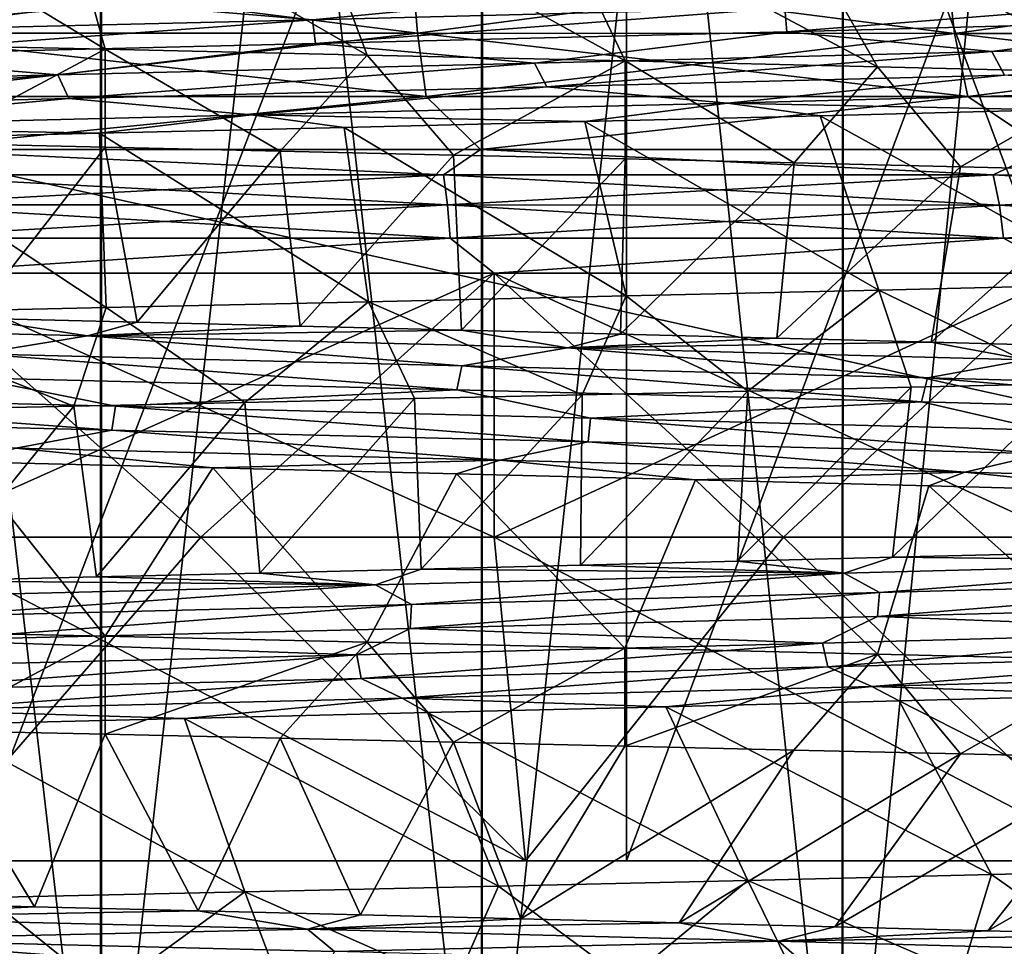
# Model space of a CAD drawing. Header units: metres. Extents: x -205 to 205, y -104 to 104.
# Tile 459 of 656: x -128.79 to -125.75, y 33.08 to 35.94. Entities that reach past the tile are written whole.
import ezdxf

# ---------------------------------------------------------------- set-up
doc = ezdxf.new("R2010")
doc.units = ezdxf.units.M
doc.layers.add('solid_01_2-CONSUMER_EHM_BOX_SW0001', color=7, linetype='CONTINUOUS')

msp = doc.modelspace()

# ---------------------------------------------------------------- linework, layer by layer
at = {"layer": 'solid_01_2-CONSUMER_EHM_BOX_SW0001'}
for points in [[(-200.010849, -74.958488), (-200.010773, 75.041512), (-0.010778, 75.04142)], [(-0.010849, -74.95858), (-200.010849, -74.958488), (-0.010778, 75.04142)], [(-129.762238, 42.546425, 15.081106), (-129.763733, 32.046425, 15.081106), (-128.544907, 32.046249, 15.323375)], [(-128.543396, 42.546249, 15.323375), (-129.762238, 42.546425, 15.081106), (-128.544907, 32.046249, 15.323375)], [(-128.540726, 42.546249, 33.675907), (-129.760986, 32.046425, 33.918533), (-129.759476, 42.546425, 33.918533)], [(-128.540726, 42.546249, 33.675907), (-128.542236, 32.046249, 33.675907), (-129.760986, 32.046425, 33.918533)], [(-128.543396, 42.546249, 15.323375), (-128.544907, 32.046249, 15.323375), (-127.368248, 32.046082, 15.722613)], [(-127.366745, 42.546082, 15.722613), (-128.543396, 42.546249, 15.323375), (-127.368248, 32.046082, 15.722613)], [(-127.364182, 42.546082, 33.276325), (-128.542236, 32.046249, 33.675907), (-128.540726, 42.546249, 33.675907)], [(-127.364182, 42.546082, 33.276325), (-127.365685, 32.046082, 33.276325), (-128.542236, 32.046249, 33.675907)], [(-127.366745, 42.546082, 15.722613), (-127.368248, 32.046082, 15.722613), (-126.253761, 32.045921, 16.272009)], [(-126.252251, 42.545921, 16.272009), (-127.366745, 42.546082, 15.722613), (-126.253761, 32.045921, 16.272009)], [(-126.249847, 42.545921, 32.726604), (-127.365685, 32.046082, 33.276325), (-127.364182, 42.546082, 33.276325)], [(-126.249847, 42.545921, 32.726604), (-126.251358, 32.045921, 32.726604), (-127.365685, 32.046082, 33.276325)], [(-126.252251, 42.545921, 16.272009), (-126.253761, 32.045921, 16.272009), (-125.22039, 32.045773, 16.962252)], [(-125.21888, 42.545773, 16.962252), (-126.252251, 42.545921, 16.272009), (-125.22039, 32.045773, 16.962252)], [(-125.216682, 42.545773, 32.03606), (-126.251358, 32.045921, 32.726604), (-126.249847, 42.545921, 32.726604)], [(-125.216682, 42.545773, 32.03606), (-125.218193, 32.045773, 32.03606), (-126.251358, 32.045921, 32.726604)], [(-112.002922, 40.641869, 63.099998), (-150.011154, -40.548634, 63.099998), (-150.011002, -39.448967, 63.099998)], [(-112.002922, 40.641869, 63.099998), (-112.003082, 39.542202, 63.099998), (-150.011154, -40.548634, 63.099998)], [(-112.002922, 40.641869, 63.099998), (-150.011002, -39.448967, 63.099998), (-149.999695, 39.547642, 63.099998)], [(-149.501312, 40.049267, 6), (-149.502487, 31.849266, 6), (-112.502487, 31.843967, 6)], [(-112.501312, 40.043968, 6), (-149.501312, 40.049267, 6), (-112.502487, 31.843967, 6)], [(-150.011154, -40.548634, 63.099998), (-112.003082, 39.542202, 63.099998), (-112.014389, -39.454407, 63.099998)], [(-128.947296, 33.346321, 6.919695), (-128.946671, 38.631172, 6.919681), (-126.919617, 38.630882, 7.277106)], [(-128.947296, 33.346321, 42.080307), (-126.919617, 38.630882, 41.722893), (-128.946671, 38.631172, 42.080318)], [(-126.920303, 33.346031, 7.277121), (-128.947296, 33.346321, 6.919695), (-126.919617, 38.630882, 7.277106)], [(-128.947296, 33.346321, 42.080307), (-126.920319, 33.346031, 41.722881), (-126.919617, 38.630882, 41.722893)], [(-126.920319, 33.346031, 41.722881), (-124.94854, 33.345749, 41.132561), (-126.919617, 38.630882, 41.722893)], [(-126.920303, 33.346031, 7.277121), (-126.919617, 38.630882, 7.277106), (-124.947762, 38.6306, 7.867441)], [(-124.948524, 33.345749, 7.867445), (-126.920303, 33.346031, 7.277121), (-124.947762, 38.6306, 7.867441)], [(-124.94854, 33.345749, 41.132561), (-124.947762, 38.6306, 41.132561), (-126.919617, 38.630882, 41.722893)], [(-173.512405, -37.4473, 108.5), (-88.501671, 37.540531, 108.5), (-173.501678, 37.5527, 108.5)], [(-173.512405, -37.4473, 108.5), (-88.512413, -37.459469, 108.5), (-88.501671, 37.540531, 108.5)], [(-128.530396, 35.853386, 11.533402), (-129.444489, 36.405437, 12.426024), (-128.677353, 36.386887, 12.549491)], [(-128.530396, 35.853386, 11.533402), (-129.349487, 35.871479, 11.403798), (-129.444489, 36.405437, 12.426024)], [(-127.721008, 35.835445, 11.714197), (-128.677353, 36.386887, 12.549491), (-127.920929, 36.368164, 12.721525)], [(-127.721008, 35.835445, 11.714197), (-128.530396, 35.853386, 11.533402), (-128.677353, 36.386887, 12.549491)], [(-126.924576, 35.817482, 11.945463), (-127.920929, 36.368164, 12.721525), (-127.177376, 36.349384, 12.941575)], [(-126.924576, 35.817482, 11.945463), (-127.721008, 35.835445, 11.714197), (-127.920929, 36.368164, 12.721525)], [(-126.144279, 35.799305, 12.226268), (-127.177376, 36.349384, 12.941575), (-126.448746, 36.330673, 13.208845)], [(-126.144279, 35.799305, 12.226268), (-126.924576, 35.817482, 11.945463), (-127.177376, 36.349384, 12.941575)], [(-125.383202, 35.780849, 12.555496), (-126.448746, 36.330673, 13.208845), (-125.737282, 36.312138, 13.522712)], [(-125.383202, 35.780849, 12.555496), (-126.144279, 35.799305, 12.226268), (-126.448746, 36.330673, 13.208845)], [(-129.272339, 35.903061, 39.297436), (-129.280807, 36.119011, 39.22467), (-127.583015, 36.118771, 38.925304)], [(-127.566154, 35.902817, 10.003411), (-127.583015, 36.118771, 10.074697), (-129.280807, 36.119011, 9.775331)], [(-129.272339, 35.903061, 9.702565), (-127.566154, 35.902817, 10.003411), (-129.280807, 36.119011, 9.775331)], [(-127.566154, 35.902817, 38.99659), (-129.272339, 35.903061, 39.297436), (-127.583015, 36.118771, 38.925304)], [(-127.566154, 35.902817, 38.99659), (-127.583015, 36.118771, 38.925304), (-125.931458, 36.118534, 38.430859)], [(-125.906433, 35.90258, 10.500299), (-125.931458, 36.118534, 10.569141), (-127.583015, 36.118771, 10.074697)], [(-127.566154, 35.902817, 10.003411), (-125.906433, 35.90258, 10.500299), (-127.583015, 36.118771, 10.074697)], [(-125.906433, 35.90258, 38.499702), (-127.566154, 35.902817, 38.99659), (-125.931458, 36.118534, 38.430859)], [(-125.906433, 35.90258, 38.499702), (-125.931458, 36.118534, 38.430859), (-124.348465, 36.118305, 37.748024)], [(-124.31562, 35.902351, 11.186508), (-124.348465, 36.118305, 11.251976), (-125.931458, 36.118534, 10.569141)], [(-125.906433, 35.90258, 10.500299), (-124.31562, 35.902351, 11.186508), (-125.931458, 36.118534, 10.569141)], [(-124.31562, 35.902351, 37.813492), (-125.906433, 35.90258, 38.499702), (-124.348465, 36.118305, 37.748024)], [(-127.890335, 35.944569, 36.159657), (-127.001312, 36.029991, 35.932926), (-128.47966, 35.993568, 36.34803)], [(-127.890335, 35.944569, 36.159657), (-126.431282, 35.981232, 35.667519), (-127.001312, 36.029991, 35.932926)], [(-126.42498, 35.907707, 35.638279), (-125.046059, 36.017902, 34.994564), (-126.431282, 35.981232, 35.667519)], [(-126.42498, 35.907707, 35.638279), (-125.043289, 35.944386, 34.964642), (-125.046059, 36.017902, 34.994564)], [(-129.400192, 35.907913, 36.460655), (-128.47966, 35.993568, 36.34803), (-129.998932, 35.957157, 36.570995)], [(-129.400192, 35.907913, 36.460655), (-127.890335, 35.944569, 36.159657), (-128.47966, 35.993568, 36.34803)], [(-127.880623, 35.871037, 36.131523), (-126.431282, 35.981232, 35.667519), (-127.890335, 35.944569, 36.159657)], [(-127.880623, 35.871037, 36.131523), (-126.42498, 35.907707, 35.638279), (-126.431282, 35.981232, 35.667519)], [(-129.387238, 35.834377, 36.434048), (-127.890335, 35.944569, 36.159657), (-129.400192, 35.907913, 36.460655)], [(-129.387238, 35.834377, 36.434048), (-127.880623, 35.871037, 36.131523), (-127.890335, 35.944569, 36.159657)], [(-125.791229, 35.846905, 35.356171), (-125.043289, 35.944386, 34.964642), (-126.42498, 35.907707, 35.638279)], [(-125.791229, 35.846905, 35.356171), (-124.461456, 35.883274, 34.611855), (-125.043289, 35.944386, 34.964642)], [(-129.258652, 35.708019, 39.414791), (-129.272339, 35.903061, 39.297436), (-127.566154, 35.902817, 38.99659)], [(-127.538933, 35.707775, 9.888441), (-127.566154, 35.902817, 10.003411), (-129.272339, 35.903061, 9.702565)], [(-129.258652, 35.708019, 9.585209), (-127.538933, 35.707775, 9.888441), (-129.272339, 35.903061, 9.702565)], [(-127.538933, 35.707775, 39.111557), (-129.258652, 35.708019, 39.414791), (-127.566154, 35.902817, 38.99659)], [(-127.203835, 35.810547, 35.927956), (-126.42498, 35.907707, 35.638279), (-127.880623, 35.871037, 36.131523)], [(-127.538933, 35.707775, 39.111557), (-127.566154, 35.902817, 38.99659), (-125.906433, 35.90258, 38.499702)], [(-125.866051, 35.707535, 10.38927), (-125.906433, 35.90258, 10.500299), (-127.566154, 35.902817, 10.003411)], [(-127.538933, 35.707775, 9.888441), (-125.866051, 35.707535, 10.38927), (-127.566154, 35.902817, 10.003411)], [(-125.866051, 35.707535, 38.610729), (-127.538933, 35.707775, 39.111557), (-125.906433, 35.90258, 38.499702)], [(-127.203835, 35.810547, 35.927956), (-125.791229, 35.846905, 35.356171), (-126.42498, 35.907707, 35.638279)], [(-125.866051, 35.707535, 38.610729), (-125.906433, 35.90258, 38.499702), (-124.31562, 35.902351, 37.813492)], [(-124.262619, 35.707306, 11.080921), (-124.31562, 35.902351, 11.186508), (-125.906433, 35.90258, 10.500299)], [(-125.866051, 35.707535, 10.38927), (-124.262619, 35.707306, 11.080921), (-125.906433, 35.90258, 10.500299)], [(-124.262619, 35.707306, 37.919079), (-125.866051, 35.707535, 38.610729), (-124.31562, 35.902351, 37.813492)], [(-128.676987, 35.774197, 36.316719), (-127.880623, 35.871037, 36.131523), (-129.387238, 35.834377, 36.434048)], [(-129.075699, 35.563622, 11.441267), (-129.349487, 35.871479, 11.403798), (-128.530396, 35.853386, 11.533402)], [(-128.676987, 35.774197, 36.316719), (-127.203835, 35.810547, 35.927956), (-127.880623, 35.871037, 36.131523)], [(-125.752083, 35.773754, 35.364788), (-124.461456, 35.883274, 34.611855), (-125.791229, 35.846905, 35.356171)], [(-130.187744, 35.737854, 36.51469), (-128.676987, 35.774197, 36.316719), (-129.387238, 35.834377, 36.434048)], [(-128.530502, 35.551376, 11.53339), (-129.075699, 35.563622, 11.441267), (-128.530396, 35.853386, 11.533402)], [(-127.989639, 35.539097, 11.648269), (-128.530502, 35.551376, 11.53339), (-128.530396, 35.853386, 11.533402)], [(-127.989639, 35.539097, 11.648269), (-128.530396, 35.853386, 11.533402), (-127.721008, 35.835445, 11.714197)], [(-127.454048, 35.526814, 11.785701), (-127.989639, 35.539097, 11.648269), (-127.721008, 35.835445, 11.714197)], [(-127.454048, 35.526814, 11.785701), (-127.721008, 35.835445, 11.714197), (-126.924576, 35.817482, 11.945463)], [(-127.166573, 35.737385, 35.941586), (-125.791229, 35.846905, 35.356171), (-127.203835, 35.810547, 35.927956)], [(-127.166573, 35.737385, 35.941586), (-125.752083, 35.773754, 35.364788), (-125.791229, 35.846905, 35.356171)], [(-128.642212, 35.701027, 36.335072), (-127.203835, 35.810547, 35.927956), (-128.676987, 35.774197, 36.316719)], [(-128.642212, 35.701027, 36.335072), (-127.166573, 35.737385, 35.941586), (-127.203835, 35.810547, 35.927956)], [(-126.92469, 35.514545, 11.945441), (-127.454048, 35.526814, 11.785701), (-126.924576, 35.817482, 11.945463)], [(-126.402496, 35.502327, 12.127204), (-126.92469, 35.514545, 11.945441), (-126.924576, 35.817482, 11.945463)], [(-126.402496, 35.502327, 12.127204), (-126.924576, 35.817482, 11.945463), (-126.144279, 35.799305, 12.226268)], [(-125.888405, 35.490166, 12.330666), (-126.402496, 35.502327, 12.127204), (-126.144279, 35.799305, 12.226268)], [(-125.888405, 35.490166, 12.330666), (-126.144279, 35.799305, 12.226268), (-125.383202, 35.780849, 12.555496)], [(-130.156067, 35.664669, 36.537331), (-128.676987, 35.774197, 36.316719), (-130.187744, 35.737854, 36.51469)], [(-130.156067, 35.664669, 36.537331), (-128.642212, 35.701027, 36.335072), (-128.676987, 35.774197, 36.316719)], [(-126.608589, 35.687492, 35.787785), (-125.752083, 35.773754, 35.364788), (-127.166573, 35.737385, 35.941586)], [(-126.608589, 35.687492, 35.787785), (-125.209633, 35.724079, 35.137825), (-125.752083, 35.773754, 35.364788)], [(-125.383293, 35.478054, 12.555473), (-125.888405, 35.490166, 12.330666), (-125.383202, 35.780849, 12.555496)], [(-128.078232, 35.650909, 36.255558), (-127.166573, 35.737385, 35.941586), (-128.642212, 35.701027, 36.335072)], [(-128.078232, 35.650909, 36.255558), (-126.608589, 35.687492, 35.787785), (-127.166573, 35.737385, 35.941586)], [(-129.258652, 35.708019, 9.585209), (-129.173111, 35.544106, 9.438045), (-127.538933, 35.707775, 9.888441)], [(-127.538933, 35.707775, 39.111557), (-129.173111, 35.544106, 39.561954), (-129.258652, 35.708019, 39.414791)], [(-127.538933, 35.707775, 9.888441), (-129.173111, 35.544106, 9.438045), (-127.370926, 35.543846, 9.768307)], [(-127.538933, 35.707775, 39.111557), (-127.370926, 35.543846, 39.231693), (-129.173111, 35.544106, 39.561954)], [(-127.538933, 35.707775, 9.888441), (-127.370926, 35.543846, 9.768307), (-125.866051, 35.707535, 10.38927)], [(-125.866051, 35.707535, 38.610729), (-127.370926, 35.543846, 39.231693), (-127.538933, 35.707775, 39.111557)], [(-125.866051, 35.707535, 10.38927), (-127.370926, 35.543846, 9.768307), (-125.621689, 35.543598, 10.313391)], [(-125.866051, 35.707535, 38.610729), (-125.621689, 35.543598, 38.686611), (-127.370926, 35.543846, 39.231693)], [(-125.613106, 35.666416, 35.417019), (-125.209633, 35.724079, 35.137825), (-126.608589, 35.687492, 35.787785)], [(-125.866051, 35.707535, 10.38927), (-125.621689, 35.543598, 10.313391), (-124.262619, 35.707306, 11.080921)], [(-124.262619, 35.707306, 37.919079), (-125.621689, 35.543598, 38.686611), (-125.866051, 35.707535, 38.610729)], [(-129.59552, 35.614338, 36.531212), (-128.642212, 35.701027, 36.335072), (-130.156067, 35.664669, 36.537331)], [(-129.59552, 35.614338, 36.531212), (-128.078232, 35.650909, 36.255558), (-128.642212, 35.701027, 36.335072)], [(-127.048889, 35.6301, 36.014759), (-126.608589, 35.687492, 35.787785), (-128.078232, 35.650909, 36.255558)], [(-127.048889, 35.6301, 36.014759), (-126.32148, 35.648163, 35.73885), (-126.608589, 35.687492, 35.787785)], [(-126.32148, 35.648163, 35.73885), (-125.613106, 35.666416, 35.417019), (-126.608589, 35.687492, 35.787785)], [(-128.548019, 35.59391, 36.424412), (-128.078232, 35.650909, 36.255558), (-129.59552, 35.614338, 36.531212)], [(-128.548019, 35.59391, 36.424412), (-127.792122, 35.612068, 36.243633), (-128.078232, 35.650909, 36.255558)], [(-127.792122, 35.612068, 36.243633), (-127.048889, 35.6301, 36.014759), (-128.078232, 35.650909, 36.255558)], [(-126.140869, 35.109596, 36.772343), (-126.32148, 35.648163, 35.73885), (-127.048889, 35.6301, 36.014759)], [(-125.379875, 35.127522, 36.442894), (-125.613106, 35.666416, 35.417019), (-126.32148, 35.648163, 35.73885)], [(-126.140869, 35.109596, 36.772343), (-125.379875, 35.127522, 36.442894), (-126.32148, 35.648163, 35.73885)], [(-126.921097, 35.091541, 37.053371), (-127.048889, 35.6301, 36.014759), (-127.792122, 35.612068, 36.243633)], [(-126.921097, 35.091541, 37.053371), (-126.140869, 35.109596, 36.772343), (-127.048889, 35.6301, 36.014759)], [(-129.313293, 35.575504, 36.55637), (-128.548019, 35.59391, 36.424412), (-129.59552, 35.614338, 36.531212)], [(-128.52681, 35.055241, 37.465893), (-128.548019, 35.59391, 36.424412), (-129.313293, 35.575504, 36.55637)], [(-127.717476, 35.073399, 37.284866), (-127.792122, 35.612068, 36.243633), (-128.548019, 35.59391, 36.424412)], [(-128.52681, 35.055241, 37.465893), (-127.717476, 35.073399, 37.284866), (-128.548019, 35.59391, 36.424412)], [(-127.717476, 35.073399, 37.284866), (-126.921097, 35.091541, 37.053371), (-127.792122, 35.612068, 36.243633)], [(-129.345886, 35.03714, 37.59573), (-128.52681, 35.055241, 37.465893), (-129.313293, 35.575504, 36.55637)], [(-128.530502, 35.551376, 11.53339), (-128.941605, 35.022778, 12.501304), (-129.075699, 35.563622, 11.441267)], [(-129.231873, 35.465721, 9.355844), (-127.48571, 35.465469, 9.66374), (-129.173111, 35.544106, 9.438045)], [(-127.48571, 35.465469, 39.336262), (-129.231873, 35.465721, 39.644154), (-129.173111, 35.544106, 39.561954)], [(-127.48571, 35.465469, 9.66374), (-127.370926, 35.543846, 9.768307), (-129.173111, 35.544106, 9.438045)], [(-127.48571, 35.465469, 39.336262), (-129.173111, 35.544106, 39.561954), (-127.370926, 35.543846, 39.231693)], [(-128.530502, 35.551376, 11.53339), (-128.432037, 35.010422, 12.599777), (-128.941605, 35.022778, 12.501304)], [(-127.989639, 35.539097, 11.648269), (-128.432037, 35.010422, 12.599777), (-128.530502, 35.551376, 11.53339)], [(-127.989639, 35.539097, 11.648269), (-127.927994, 34.998051, 12.71965), (-128.432037, 35.010422, 12.599777)], [(-127.454048, 35.526814, 11.785701), (-127.927994, 34.998051, 12.71965), (-127.989639, 35.539097, 11.648269)], [(-127.454048, 35.526814, 11.785701), (-127.430115, 34.985668, 12.860756), (-127.927994, 34.998051, 12.71965)], [(-127.48571, 35.465469, 9.66374), (-125.787102, 35.465229, 10.17227), (-127.370926, 35.543846, 9.768307)], [(-125.787102, 35.465229, 38.827728), (-127.48571, 35.465469, 39.336262), (-127.370926, 35.543846, 39.231693)], [(-126.92469, 35.514545, 11.945441), (-127.430115, 34.985668, 12.860756), (-127.454048, 35.526814, 11.785701)], [(-125.787102, 35.465229, 10.17227), (-125.621689, 35.543598, 10.313391), (-127.370926, 35.543846, 9.768307)], [(-125.787102, 35.465229, 38.827728), (-127.370926, 35.543846, 39.231693), (-125.621689, 35.543598, 38.686611)], [(-125.787102, 35.465229, 10.17227), (-124.159012, 35.464996, 10.874558), (-125.621689, 35.543598, 10.313391)], [(-124.159012, 35.464996, 38.125443), (-125.787102, 35.465229, 38.827728), (-125.621689, 35.543598, 38.686611)], [(-126.92469, 35.514545, 11.945441), (-126.939018, 34.973278, 13.02298), (-127.430115, 34.985668, 12.860756)], [(-126.402496, 35.502327, 12.127204), (-126.939018, 34.973278, 13.02298), (-126.92469, 35.514545, 11.945441)], [(-126.402496, 35.502327, 12.127204), (-126.455276, 34.960884, 13.206165), (-126.939018, 34.973278, 13.02298)], [(-125.888405, 35.490166, 12.330666), (-126.455276, 34.960884, 13.206165), (-126.402496, 35.502327, 12.127204)], [(-129.225357, 35.372795, 39.699959), (-129.231873, 35.465721, 39.644154), (-127.48571, 35.465469, 39.336262)], [(-127.472771, 35.372543, 9.609071), (-127.48571, 35.465469, 9.66374), (-129.231873, 35.465721, 9.355844)], [(-129.225357, 35.372795, 9.300041), (-127.472771, 35.372543, 9.609071), (-129.231873, 35.465721, 9.355844)], [(-127.472771, 35.372543, 39.39093), (-129.225357, 35.372795, 39.699959), (-127.48571, 35.465469, 39.336262)], [(-127.472771, 35.372543, 39.39093), (-127.48571, 35.465469, 39.336262), (-125.787102, 35.465229, 38.827728)], [(-125.767899, 35.372299, 10.119474), (-125.787102, 35.465229, 10.17227), (-127.48571, 35.465469, 9.66374)], [(-127.472771, 35.372543, 9.609071), (-125.767899, 35.372299, 10.119474), (-127.48571, 35.465469, 9.66374)], [(-125.767899, 35.372299, 38.880524), (-127.472771, 35.372543, 39.39093), (-125.787102, 35.465229, 38.827728)], [(-125.888405, 35.490166, 12.330666), (-125.979431, 34.948494, 13.409982), (-126.455276, 34.960884, 13.206165)], [(-125.383293, 35.478054, 12.555473), (-125.979431, 34.948494, 13.409982), (-125.888405, 35.490166, 12.330666)], [(-125.383293, 35.478054, 12.555473), (-125.511993, 34.936108, 13.63412), (-125.979431, 34.948494, 13.409982)], [(-125.767899, 35.372299, 38.880524), (-125.787102, 35.465229, 38.827728), (-124.159012, 35.464996, 38.125443)], [(-124.133812, 35.372066, 10.82435), (-124.159012, 35.464996, 10.874558), (-125.787102, 35.465229, 10.17227)], [(-125.767899, 35.372299, 10.119474), (-124.133812, 35.372066, 10.82435), (-125.787102, 35.465229, 10.17227)], [(-124.133812, 35.372066, 38.175648), (-125.767899, 35.372299, 38.880524), (-124.159012, 35.464996, 38.125443)], [(-129.221344, 35.269932, 39.73452), (-129.225357, 35.372795, 39.699959), (-127.472771, 35.372543, 39.39093)], [(-127.46476, 35.26968, 9.575212), (-127.472771, 35.372543, 9.609071), (-129.225357, 35.372795, 9.300041)], [(-129.221344, 35.269932, 9.26548), (-127.46476, 35.26968, 9.575212), (-129.225357, 35.372795, 9.300041)], [(-127.46476, 35.26968, 39.424789), (-129.221344, 35.269932, 39.73452), (-127.472771, 35.372543, 39.39093)], [(-127.46476, 35.26968, 39.424789), (-127.472771, 35.372543, 39.39093), (-125.767899, 35.372299, 38.880524)], [(-125.756012, 35.269436, 10.086777), (-125.767899, 35.372299, 10.119474), (-127.472771, 35.372543, 9.609071)], [(-127.46476, 35.26968, 9.575212), (-125.756012, 35.269436, 10.086777), (-127.472771, 35.372543, 9.609071)], [(-125.756012, 35.269436, 38.913223), (-127.46476, 35.26968, 39.424789), (-125.767899, 35.372299, 38.880524)], [(-125.756012, 35.269436, 38.913223), (-125.767899, 35.372299, 38.880524), (-124.133812, 35.372066, 38.175648)], [(-124.11821, 35.269199, 10.793256), (-124.133812, 35.372066, 10.82435), (-125.767899, 35.372299, 10.119474)], [(-125.756012, 35.269436, 10.086777), (-124.11821, 35.269199, 10.793256), (-125.767899, 35.372299, 10.119474)], [(-124.11821, 35.269199, 38.206745), (-125.756012, 35.269436, 38.913223), (-124.133812, 35.372066, 38.175648)], [(-129.221344, 35.269932, 9.26548), (-129.151779, 35.162079, 9.261919), (-127.46476, 35.26968, 9.575212)], [(-127.46476, 35.26968, 39.424789), (-129.151779, 35.162079, 39.738083), (-129.221344, 35.269932, 39.73452)], [(-127.46476, 35.26968, 9.575212), (-129.151779, 35.162079, 9.261919), (-127.328514, 35.161819, 9.596043)], [(-127.46476, 35.26968, 39.424789), (-127.328514, 35.161819, 39.403957), (-129.151779, 35.162079, 39.738083)], [(-127.46476, 35.26968, 9.575212), (-127.328514, 35.161819, 9.596043), (-125.756012, 35.269436, 10.086777)], [(-125.756012, 35.269436, 38.913223), (-127.328514, 35.161819, 39.403957), (-127.46476, 35.26968, 39.424789)], [(-125.756012, 35.269436, 10.086777), (-127.328514, 35.161819, 9.596043), (-125.55883, 35.161564, 10.147501)], [(-125.756012, 35.269436, 38.913223), (-125.55883, 35.161564, 38.852501), (-127.328514, 35.161819, 39.403957)], [(-125.756012, 35.269436, 10.086777), (-125.55883, 35.161564, 10.147501), (-124.11821, 35.269199, 10.793256)], [(-124.11821, 35.269199, 38.206745), (-125.55883, 35.161564, 38.852501), (-125.756012, 35.269436, 38.913223)], [(-129.151901, 34.346352, 9.261918), (-128.235214, 34.346222, 9.401433), (-129.151779, 35.162079, 9.261919)], [(-129.151901, 34.346352, 39.738083), (-129.151779, 35.162079, 39.738083), (-127.328514, 35.161819, 39.403957)], [(-128.235214, 34.346222, 39.598568), (-129.151901, 34.346352, 39.738083), (-127.328514, 35.161819, 39.403957)], [(-127.328644, 34.346092, 9.596042), (-127.328514, 35.161819, 9.596043), (-129.151779, 35.162079, 9.261919)], [(-128.235214, 34.346222, 9.401433), (-127.328644, 34.346092, 9.596042), (-129.151779, 35.162079, 9.261919)], [(-127.328644, 34.346092, 39.403957), (-128.235214, 34.346222, 39.598568), (-127.328514, 35.161819, 39.403957)], [(-127.328644, 34.346092, 9.596042), (-126.435463, 34.345963, 9.845033), (-127.328514, 35.161819, 9.596043)], [(-127.328644, 34.346092, 39.403957), (-127.328514, 35.161819, 39.403957), (-125.55883, 35.161564, 38.852501)], [(-126.435463, 34.345963, 39.154968), (-127.328644, 34.346092, 39.403957), (-125.55883, 35.161564, 38.852501)], [(-125.558952, 34.345837, 10.147497), (-125.55883, 35.161564, 10.147501), (-127.328514, 35.161819, 9.596043)], [(-126.435463, 34.345963, 9.845033), (-125.558952, 34.345837, 10.147497), (-127.328514, 35.161819, 9.596043)], [(-125.558952, 34.345837, 38.852501), (-126.435463, 34.345963, 39.154968), (-125.55883, 35.161564, 38.852501)], [(-126.545135, 34.79747, 36.924854), (-126.140869, 35.109596, 36.772343), (-126.921097, 35.091541, 37.053371)], [(-126.545135, 34.79747, 36.924854), (-126.041046, 34.809246, 36.732311), (-126.140869, 35.109596, 36.772343)], [(-125.545258, 34.821056, 36.519341), (-125.379875, 35.127522, 36.442894), (-126.140869, 35.109596, 36.772343)], [(-126.041046, 34.809246, 36.732311), (-125.545258, 34.821056, 36.519341), (-126.140869, 35.109596, 36.772343)], [(-128.098816, 34.762356, 37.376808), (-127.717476, 35.073399, 37.284866), (-128.52681, 35.055241, 37.465893)], [(-128.098816, 34.762356, 37.376808), (-127.57489, 34.77404, 37.247375), (-127.717476, 35.073399, 37.284866)], [(-127.056709, 34.78574, 37.096638), (-126.921097, 35.091541, 37.053371), (-127.717476, 35.073399, 37.284866)], [(-127.57489, 34.77404, 37.247375), (-127.056709, 34.78574, 37.096638), (-127.717476, 35.073399, 37.284866)], [(-127.056709, 34.78574, 37.096638), (-126.545135, 34.79747, 36.924854), (-126.921097, 35.091541, 37.053371)], [(-128.627594, 34.750679, 37.484718), (-128.52681, 35.055241, 37.465893), (-129.345886, 35.03714, 37.59573)], [(-129.160339, 34.738998, 37.570923), (-128.627594, 34.750679, 37.484718), (-129.345886, 35.03714, 37.59573)], [(-128.627594, 34.750679, 37.484718), (-128.098816, 34.762356, 37.376808), (-128.52681, 35.055241, 37.465893)], [(-128.941605, 35.022778, 12.501304), (-128.584503, 34.967861, 12.630507), (-130.105881, 35.004711, 12.421)], [(-128.941605, 35.022778, 12.501304), (-128.432037, 35.010422, 12.599777), (-128.584503, 34.967861, 12.630507)], [(-128.432037, 35.010422, 12.599777), (-127.927994, 34.998051, 12.71965), (-128.584503, 34.967861, 12.630507)], [(-128.925552, 34.912338, 12.612695), (-130.105881, 35.004711, 12.421), (-128.584503, 34.967861, 12.630507)], [(-127.927994, 34.998051, 12.71965), (-127.430115, 34.985668, 12.860756), (-128.584503, 34.967861, 12.630507)], [(-127.430115, 34.985668, 12.860756), (-127.102417, 34.931015, 13.03165), (-128.584503, 34.967861, 12.630507)], [(-127.430115, 34.985668, 12.860756), (-126.939018, 34.973278, 13.02298), (-127.102417, 34.931015, 13.03165)], [(-127.428833, 34.875252, 12.973353), (-128.925552, 34.912338, 12.612695), (-128.584503, 34.967861, 12.630507)], [(-127.428833, 34.875252, 12.973353), (-128.584503, 34.967861, 12.630507), (-127.102417, 34.931015, 13.03165)], [(-126.939018, 34.973278, 13.02298), (-126.455276, 34.960884, 13.206165), (-127.102417, 34.931015, 13.03165)], [(-126.455276, 34.960884, 13.206165), (-125.979431, 34.948494, 13.409982), (-127.102417, 34.931015, 13.03165)], [(-125.979431, 34.948494, 13.409982), (-125.683105, 34.89418, 13.618158), (-127.102417, 34.931015, 13.03165)], [(-125.979431, 34.948494, 13.409982), (-125.511993, 34.936108, 13.63412), (-125.683105, 34.89418, 13.618158)], [(-125.990578, 34.838173, 13.523167), (-127.428833, 34.875252, 12.973353), (-127.102417, 34.931015, 13.03165)], [(-125.990578, 34.838173, 13.523167), (-127.102417, 34.931015, 13.03165), (-125.683105, 34.89418, 13.618158)], [(-127.444603, 34.801537, 12.994276), (-128.938812, 34.838631, 12.635419), (-128.925552, 34.912338, 12.612695)], [(-127.444603, 34.801537, 12.994276), (-128.925552, 34.912338, 12.612695), (-127.428833, 34.875252, 12.973353)], [(-124.633316, 34.801109, 14.250866), (-125.990578, 34.838173, 13.523167), (-125.683105, 34.89418, 13.618158)], [(-126.008644, 34.764454, 13.54202), (-127.444603, 34.801537, 12.994276), (-127.428833, 34.875252, 12.973353)], [(-126.008644, 34.764454, 13.54202), (-127.428833, 34.875252, 12.973353), (-125.990578, 34.838173, 13.523167)], [(-128.498428, 34.750469, 12.720083), (-130.006149, 34.787247, 12.499243), (-128.938812, 34.838631, 12.635419)], [(-128.498428, 34.750469, 12.720083), (-128.938812, 34.838631, 12.635419), (-127.444603, 34.801537, 12.994276)], [(-124.653419, 34.727383, 14.267415), (-126.008644, 34.764454, 13.54202), (-125.990578, 34.838173, 13.523167)], [(-124.653419, 34.727383, 14.267415), (-125.990578, 34.838173, 13.523167), (-124.633316, 34.801109, 14.250866)], [(-127.03125, 34.713696, 13.130542), (-128.498428, 34.750469, 12.720083), (-127.444603, 34.801537, 12.994276)], [(-127.03125, 34.713696, 13.130542), (-127.444603, 34.801537, 12.994276), (-126.008644, 34.764454, 13.54202)], [(-126.545135, 34.79747, 36.924854), (-127.062393, 34.259365, 36.019287), (-126.576744, 34.2715, 35.841679)], [(-127.056709, 34.78574, 37.096638), (-127.062393, 34.259365, 36.019287), (-126.545135, 34.79747, 36.924854)], [(-126.041046, 34.809246, 36.732311), (-126.576744, 34.2715, 35.841679), (-126.098427, 34.283707, 35.643204)], [(-126.545135, 34.79747, 36.924854), (-126.576744, 34.2715, 35.841679), (-126.041046, 34.809246, 36.732311)], [(-125.545258, 34.821056, 36.519341), (-126.098427, 34.283707, 35.643204), (-125.628265, 34.295994, 35.424107)], [(-126.041046, 34.809246, 36.732311), (-126.098427, 34.283707, 35.643204), (-125.545258, 34.821056, 36.519341)], [(-128.509705, 34.676971, 12.692407), (-130.021317, 34.71376, 12.473166), (-130.006149, 34.787247, 12.499243)], [(-128.509705, 34.676971, 12.692407), (-130.006149, 34.787247, 12.499243), (-128.498428, 34.750469, 12.720083)], [(-128.098816, 34.762356, 37.376808), (-128.053131, 34.235203, 36.311691), (-127.57489, 34.77404, 37.247375)], [(-127.57489, 34.77404, 37.247375), (-128.053131, 34.235203, 36.311691), (-127.554726, 34.247276, 36.175987)], [(-127.57489, 34.77404, 37.247375), (-127.554726, 34.247276, 36.175987), (-127.056709, 34.78574, 37.096638)], [(-127.056709, 34.78574, 37.096638), (-127.554726, 34.247276, 36.175987), (-127.062393, 34.259365, 36.019287)], [(-125.627678, 34.676933, 13.723888), (-127.03125, 34.713696, 13.130542), (-126.008644, 34.764454, 13.54202)], [(-125.627678, 34.676933, 13.723888), (-126.008644, 34.764454, 13.54202), (-124.653419, 34.727383, 14.267415)], [(-129.160339, 34.738998, 37.570923), (-129.065765, 34.210979, 36.519505), (-128.627594, 34.750679, 37.484718)], [(-128.627594, 34.750679, 37.484718), (-129.065765, 34.210979, 36.519505), (-128.557022, 34.223114, 36.426262)], [(-128.627594, 34.750679, 37.484718), (-128.557022, 34.223114, 36.426262), (-128.098816, 34.762356, 37.376808)], [(-128.098816, 34.762356, 37.376808), (-128.557022, 34.223114, 36.426262), (-128.053131, 34.235203, 36.311691)], [(-127.038467, 34.640186, 13.101805), (-128.509705, 34.676971, 12.692407), (-128.498428, 34.750469, 12.720083)], [(-127.038467, 34.640186, 13.101805), (-128.498428, 34.750469, 12.720083), (-127.03125, 34.713696, 13.130542)], [(-128.806366, 34.620853, 12.587406), (-130.021317, 34.71376, 12.473166), (-128.509705, 34.676971, 12.692407)], [(-125.630768, 34.603413, 13.694697), (-127.038467, 34.640186, 13.101805), (-127.03125, 34.713696, 13.130542)], [(-125.630768, 34.603413, 13.694697), (-127.03125, 34.713696, 13.130542), (-125.627678, 34.676933, 13.723888)], [(-127.310616, 34.583847, 12.962569), (-128.806366, 34.620853, 12.587406), (-128.509705, 34.676971, 12.692407)], [(-127.310616, 34.583847, 12.962569), (-128.509705, 34.676971, 12.692407), (-127.038467, 34.640186, 13.101805)], [(-128.197357, 34.560635, 12.652588), (-128.959702, 34.57922, 12.498236), (-128.806366, 34.620853, 12.587406)], [(-128.197357, 34.560635, 12.652588), (-128.806366, 34.620853, 12.587406), (-127.310616, 34.583847, 12.962569)], [(-125.874939, 34.546852, 13.526133), (-127.310616, 34.583847, 12.962569), (-127.038467, 34.640186, 13.101805)], [(-125.874939, 34.546852, 13.526133), (-127.038467, 34.640186, 13.101805), (-125.630768, 34.603413, 13.694697)], [(-127.444885, 34.54195, 12.856188), (-128.197357, 34.560635, 12.652588), (-127.310616, 34.583847, 12.962569)], [(-126.706436, 34.523228, 13.108269), (-127.444885, 34.54195, 12.856188), (-127.310616, 34.583847, 12.962569)], [(-126.706436, 34.523228, 13.108269), (-127.310616, 34.583847, 12.962569), (-125.874939, 34.546852, 13.526133)], [(-124.521751, 34.509865, 14.266666), (-125.874939, 34.546852, 13.526133), (-125.630768, 34.603413, 13.694697)], [(-128.530746, 34.039619, 11.533386), (-129.349838, 34.058048, 11.403787), (-128.959702, 34.57922, 12.498236)], [(-128.530746, 34.039619, 11.533386), (-128.959702, 34.57922, 12.498236), (-128.197357, 34.560635, 12.652588)], [(-127.721352, 34.021042, 11.714177), (-128.530746, 34.039619, 11.533386), (-128.197357, 34.560635, 12.652588)], [(-127.721352, 34.021042, 11.714177), (-128.197357, 34.560635, 12.652588), (-127.444885, 34.54195, 12.856188)], [(-126.924911, 34.002491, 11.945438), (-127.721352, 34.021042, 11.714177), (-127.444885, 34.54195, 12.856188)], [(-126.924911, 34.002491, 11.945438), (-127.444885, 34.54195, 12.856188), (-126.706436, 34.523228, 13.108269)], [(-126.144608, 33.984158, 12.226241), (-126.924911, 34.002491, 11.945438), (-126.706436, 34.523228, 13.108269)], [(-125.986084, 34.504559, 13.407048), (-126.706436, 34.523228, 13.108269), (-125.874939, 34.546852, 13.526133)], [(-126.144608, 33.984158, 12.226241), (-126.706436, 34.523228, 13.108269), (-125.986084, 34.504559, 13.407048)], [(-125.287758, 34.486019, 13.750421), (-125.986084, 34.504559, 13.407048), (-125.874939, 34.546852, 13.526133)], [(-125.287758, 34.486019, 13.750421), (-125.874939, 34.546852, 13.526133), (-124.521751, 34.509865, 14.266666)], [(-125.383514, 33.96611, 12.55547), (-126.144608, 33.984158, 12.226241), (-125.986084, 34.504559, 13.407048)], [(-125.383514, 33.96611, 12.55547), (-125.986084, 34.504559, 13.407048), (-125.287758, 34.486019, 13.750421)], [(-129.151901, 34.346352, 9.261918), (-129.104172, 33.346344, 8.26055), (-127.231743, 33.346077, 8.590708)], [(-129.151901, 34.346352, 9.261918), (-127.231743, 33.346077, 8.590708), (-128.235214, 34.346222, 9.401433)], [(-128.235214, 34.346222, 39.598568), (-129.104172, 33.346344, 40.739449), (-129.151901, 34.346352, 39.738083)], [(-128.235214, 34.346222, 39.598568), (-127.231743, 33.346077, 40.40929), (-129.104172, 33.346344, 40.739449)], [(-128.235214, 34.346222, 9.401433), (-127.231743, 33.346077, 8.590708), (-127.328644, 34.346092, 9.596042)], [(-127.328644, 34.346092, 39.403957), (-127.231743, 33.346077, 40.40929), (-128.235214, 34.346222, 39.598568)], [(-127.328644, 34.346092, 9.596042), (-127.231743, 33.346077, 8.590708), (-125.410286, 33.345818, 9.13601)], [(-127.328644, 34.346092, 9.596042), (-125.410286, 33.345818, 9.13601), (-126.435463, 34.345963, 9.845033)], [(-126.435463, 34.345963, 39.154968), (-127.231743, 33.346077, 40.40929), (-127.328644, 34.346092, 39.403957)], [(-126.435463, 34.345963, 39.154968), (-125.410286, 33.345818, 39.863991), (-127.231743, 33.346077, 40.40929)], [(-126.435463, 34.345963, 9.845033), (-125.410286, 33.345818, 9.13601), (-125.558952, 34.345837, 10.147497)], [(-125.558952, 34.345837, 38.852501), (-125.410286, 33.345818, 39.863991), (-126.435463, 34.345963, 39.154968)], [(-126.098427, 34.283707, 35.643204), (-126.576744, 34.2715, 35.841679), (-126.24807, 34.234867, 35.640152)], [(-126.098427, 34.283707, 35.643204), (-126.24807, 34.234867, 35.640152), (-124.876183, 34.271301, 34.949806)], [(-125.628265, 34.295994, 35.424107), (-126.098427, 34.283707, 35.643204), (-124.876183, 34.271301, 34.949806)], [(-127.554726, 34.247276, 36.175987), (-128.053131, 34.235203, 36.311691), (-127.695877, 34.198441, 36.15274)], [(-127.554726, 34.247276, 36.175987), (-127.695877, 34.198441, 36.15274), (-126.24807, 34.234867, 35.640152)], [(-127.062393, 34.259365, 36.019287), (-127.554726, 34.247276, 36.175987), (-126.24807, 34.234867, 35.640152)], [(-126.576744, 34.2715, 35.841679), (-127.062393, 34.259365, 36.019287), (-126.24807, 34.234867, 35.640152)], [(-126.138336, 34.174522, 35.54287), (-124.876183, 34.271301, 34.949806), (-126.24807, 34.234867, 35.640152)], [(-126.138336, 34.174522, 35.54287), (-124.771111, 34.211197, 34.834377), (-124.876183, 34.271301, 34.949806)], [(-128.557022, 34.223114, 36.426262), (-129.065765, 34.210979, 36.519505), (-127.695877, 34.198441, 36.15274)], [(-128.053131, 34.235203, 36.311691), (-128.557022, 34.223114, 36.426262), (-127.695877, 34.198441, 36.15274)], [(-127.58429, 34.137859, 36.07283), (-126.24807, 34.234867, 35.640152), (-127.695877, 34.198441, 36.15274)], [(-127.58429, 34.137859, 36.07283), (-126.138336, 34.174522, 35.54287), (-126.24807, 34.234867, 35.640152)], [(-129.065765, 34.210979, 36.519505), (-129.196487, 34.162025, 36.478184), (-127.695877, 34.198441, 36.15274)], [(-129.08551, 34.101204, 36.414722), (-127.695877, 34.198441, 36.15274), (-129.196487, 34.162025, 36.478184)], [(-129.08551, 34.101204, 36.414722), (-127.58429, 34.137859, 36.07283), (-127.695877, 34.198441, 36.15274)], [(-126.144836, 34.100685, 35.518795), (-124.771111, 34.211197, 34.834377), (-126.138336, 34.174522, 35.54287)], [(-126.144836, 34.100685, 35.518795), (-124.780403, 34.137363, 34.811184), (-124.771111, 34.211197, 34.834377)], [(-127.587936, 34.064014, 36.048195), (-126.138336, 34.174522, 35.54287), (-127.58429, 34.137859, 36.07283)], [(-127.587936, 34.064014, 36.048195), (-126.144836, 34.100685, 35.518795), (-126.138336, 34.174522, 35.54287)], [(-129.086258, 34.027351, 36.389866), (-127.58429, 34.137859, 36.07283), (-129.08551, 34.101204, 36.414722)], [(-129.086258, 34.027351, 36.389866), (-127.587936, 34.064014, 36.048195), (-127.58429, 34.137859, 36.07283)], [(-124.950699, 34.055302, 34.91193), (-124.780403, 34.137363, 34.811184), (-126.144836, 34.100685, 35.518795)], [(-126.314415, 34.018936, 35.592018), (-126.144836, 34.100685, 35.518795), (-127.587936, 34.064014, 36.048195)], [(-126.314415, 34.018936, 35.592018), (-124.950699, 34.055302, 34.91193), (-126.144836, 34.100685, 35.518795)], [(-127.752693, 33.982582, 36.095818), (-127.587936, 34.064014, 36.048195), (-129.086258, 34.027351, 36.389866)], [(-127.752693, 33.982582, 36.095818), (-126.314415, 34.018936, 35.592018), (-127.587936, 34.064014, 36.048195)], [(-129.075897, 33.748962, 11.441274), (-129.349838, 34.058048, 11.403787), (-128.530746, 34.039619, 11.533386)], [(-128.530716, 33.736805, 11.533401), (-129.075897, 33.748962, 11.441274), (-128.530746, 34.039619, 11.533386)], [(-128.530716, 33.736805, 11.533401), (-128.530746, 34.039619, 11.533386), (-127.721352, 34.021042, 11.714177)], [(-126.298431, 33.945202, 35.612125), (-124.950699, 34.055302, 34.91193), (-126.314415, 34.018936, 35.592018)], [(-126.298431, 33.945202, 35.612125), (-124.93187, 33.981579, 34.929611), (-124.950699, 34.055302, 34.91193)], [(-129.242676, 33.946236, 36.414059), (-127.752693, 33.982582, 36.095818), (-129.086258, 34.027351, 36.389866)], [(-127.989838, 33.724648, 11.648282), (-128.530716, 33.736805, 11.533401), (-127.721352, 34.021042, 11.714177)], [(-127.454247, 33.712486, 11.785717), (-127.989838, 33.724648, 11.648282), (-127.721352, 34.021042, 11.714177)], [(-127.739845, 33.908836, 36.117916), (-126.314415, 34.018936, 35.592018), (-127.752693, 33.982582, 36.095818)], [(-127.739845, 33.908836, 36.117916), (-126.298431, 33.945202, 35.612125), (-126.314415, 34.018936, 35.592018)], [(-127.454247, 33.712486, 11.785717), (-127.721352, 34.021042, 11.714177), (-126.924911, 34.002491, 11.945438)], [(-129.233215, 33.872478, 36.437679), (-127.752693, 33.982582, 36.095818), (-129.242676, 33.946236, 36.414059)], [(-129.233215, 33.872478, 36.437679), (-127.739845, 33.908836, 36.117916), (-127.752693, 33.982582, 36.095818)], [(-126.924889, 33.700325, 11.94546), (-127.454247, 33.712486, 11.785717), (-126.924911, 34.002491, 11.945438)], [(-126.924889, 33.700325, 11.94546), (-126.924911, 34.002491, 11.945438), (-126.144608, 33.984158, 12.226241)], [(-126.402702, 33.688164, 12.127226), (-126.924889, 33.700325, 11.94546), (-126.144608, 33.984158, 12.226241)], [(-125.888611, 33.675995, 12.330688), (-126.402702, 33.688164, 12.127226), (-126.144608, 33.984158, 12.226241)], [(-126.162544, 33.884647, 35.603523), (-124.93187, 33.981579, 34.929611), (-126.298431, 33.945202, 35.612125)], [(-126.162544, 33.884647, 35.603523), (-124.79026, 33.921242, 34.899296), (-124.93187, 33.981579, 34.929611)], [(-125.888611, 33.675995, 12.330688), (-126.144608, 33.984158, 12.226241), (-125.383514, 33.96611, 12.55547)], [(-127.612823, 33.848064, 36.129021), (-126.298431, 33.945202, 35.612125), (-127.739845, 33.908836, 36.117916)], [(-127.612823, 33.848064, 36.129021), (-126.162544, 33.884647, 35.603523), (-126.298431, 33.945202, 35.612125)], [(-125.383507, 33.663826, 12.555494), (-125.888611, 33.675995, 12.330688), (-125.383514, 33.96611, 12.55547)], [(-125.376511, 33.858738, 35.296612), (-124.79026, 33.921242, 34.899296), (-126.162544, 33.884647, 35.603523)], [(-129.117676, 33.811489, 36.466282), (-127.739845, 33.908836, 36.117916), (-129.233215, 33.872478, 36.437679)], [(-129.117676, 33.811489, 36.466282), (-127.612823, 33.848064, 36.129021), (-127.739845, 33.908836, 36.117916)], [(-126.798752, 33.822041, 35.925266), (-126.162544, 33.884647, 35.603523), (-127.612823, 33.848064, 36.129021)], [(-126.798752, 33.822041, 35.925266), (-126.078171, 33.840336, 35.633785), (-126.162544, 33.884647, 35.603523)], [(-126.078171, 33.840336, 35.633785), (-125.376511, 33.858738, 35.296612), (-126.162544, 33.884647, 35.603523)], [(-125.058754, 33.320976, 36.286255), (-125.376511, 33.858738, 35.296612), (-126.078171, 33.840336, 35.633785)], [(-128.285583, 33.785648, 36.367611), (-127.612823, 33.848064, 36.129021), (-129.117676, 33.811489, 36.466282)], [(-128.285583, 33.785648, 36.367611), (-127.535263, 33.803837, 36.170101), (-127.612823, 33.848064, 36.129021)], [(-127.535263, 33.803837, 36.170101), (-126.798752, 33.822041, 35.925266), (-127.612823, 33.848064, 36.129021)], [(-126.545311, 33.285595, 36.924835), (-126.798752, 33.822041, 35.925266), (-127.535263, 33.803837, 36.170101)], [(-125.792229, 33.303257, 36.628338), (-126.078171, 33.840336, 35.633785), (-126.798752, 33.822041, 35.925266)], [(-126.545311, 33.285595, 36.924835), (-125.792229, 33.303257, 36.628338), (-126.798752, 33.822041, 35.925266)], [(-125.792229, 33.303257, 36.628338), (-125.058754, 33.320976, 36.286255), (-126.078171, 33.840336, 35.633785)], [(-129.047745, 33.767395, 36.516888), (-128.285583, 33.785648, 36.367611), (-129.117676, 33.811489, 36.466282)], [(-127.315193, 33.268013, 37.174637), (-127.535263, 33.803837, 36.170101), (-128.285583, 33.785648, 36.367611)], [(-127.315193, 33.268013, 37.174637), (-126.545311, 33.285595, 36.924835), (-127.535263, 33.803837, 36.170101)], [(-128.098969, 33.250477, 37.376793), (-128.285583, 33.785648, 36.367611), (-129.047745, 33.767395, 36.516888)], [(-128.893661, 33.232952, 37.530529), (-128.098969, 33.250477, 37.376793), (-129.047745, 33.767395, 36.516888)], [(-128.098969, 33.250477, 37.376793), (-127.315193, 33.268013, 37.174637), (-128.285583, 33.785648, 36.367611)], [(-128.749039, 33.203575, 12.535674), (-129.259415, 33.215923, 12.45083), (-129.075897, 33.748962, 11.441274)], [(-128.749039, 33.203575, 12.535674), (-129.075897, 33.748962, 11.441274), (-128.530716, 33.736805, 11.533401)], [(-128.242783, 33.191231, 12.642242), (-128.749039, 33.203575, 12.535674), (-128.530716, 33.736805, 11.533401)], [(-128.242783, 33.191231, 12.642242), (-128.530716, 33.736805, 11.533401), (-127.989838, 33.724648, 11.648282)], [(-127.741531, 33.178886, 12.7703), (-128.242783, 33.191231, 12.642242), (-127.989838, 33.724648, 11.648282)], [(-127.741531, 33.178886, 12.7703), (-127.989838, 33.724648, 11.648282), (-127.454247, 33.712486, 11.785717)], [(-127.246178, 33.166542, 12.919523), (-127.741531, 33.178886, 12.7703), (-127.454247, 33.712486, 11.785717)], [(-127.246178, 33.166542, 12.919523), (-127.454247, 33.712486, 11.785717), (-126.924889, 33.700325, 11.94546)], [(-127.246178, 33.166542, 12.919523), (-126.924889, 33.700325, 11.94546), (-126.402702, 33.688164, 12.127226)], [(-126.757584, 33.154202, 13.089588), (-127.246178, 33.166542, 12.919523), (-126.402702, 33.688164, 12.127226)], [(-126.757584, 33.154202, 13.089588), (-126.402702, 33.688164, 12.127226), (-125.888611, 33.675995, 12.330688)], [(-126.276642, 33.141861, 13.280172), (-126.757584, 33.154202, 13.089588), (-125.888611, 33.675995, 12.330688)], [(-126.276642, 33.141861, 13.280172), (-125.888611, 33.675995, 12.330688), (-125.383507, 33.663826, 12.555494)], [(-125.804222, 33.129524, 13.490952), (-126.276642, 33.141861, 13.280172), (-125.383507, 33.663826, 12.555494)], [(-125.804222, 33.129524, 13.490952), (-125.383507, 33.663826, 12.555494), (-124.888268, 33.651653, 12.80125)], [(-125.341209, 33.117188, 13.721605), (-125.804222, 33.129524, 13.490952), (-124.888268, 33.651653, 12.80125)], [(-127.231743, 33.346077, 8.590708), (-129.104172, 33.346344, 8.26055), (-128.947296, 33.346321, 6.919695)], [(-129.104172, 33.346344, 40.739449), (-127.231743, 33.346077, 40.40929), (-128.947296, 33.346321, 42.080307)], [(-127.231743, 33.346077, 8.590708), (-128.947296, 33.346321, 6.919695), (-126.920303, 33.346031, 7.277121)], [(-127.231743, 33.346077, 40.40929), (-126.920319, 33.346031, 41.722881), (-128.947296, 33.346321, 42.080307)], [(-125.410286, 33.345818, 9.13601), (-127.231743, 33.346077, 8.590708), (-126.920303, 33.346031, 7.277121)], [(-127.231743, 33.346077, 40.40929), (-125.410286, 33.345818, 39.863991), (-126.920319, 33.346031, 41.722881)], [(-125.410286, 33.345818, 39.863991), (-124.94854, 33.345749, 41.132561), (-126.920319, 33.346031, 41.722881)], [(-125.410286, 33.345818, 9.13601), (-126.920303, 33.346031, 7.277121), (-124.948524, 33.345749, 7.867445)], [(-125.88517, 32.998661, 36.667828), (-125.792229, 33.303257, 36.628338), (-126.545311, 33.285595, 36.924835)], [(-125.380127, 33.010689, 36.442871), (-125.792229, 33.303257, 36.628338), (-125.88517, 32.998661, 36.667828)], [(-125.380127, 33.010689, 36.442871), (-125.058754, 33.320976, 36.286255), (-125.792229, 33.303257, 36.628338)], [(-126.921341, 32.974598, 37.053356), (-126.545311, 33.285595, 36.924835), (-127.315193, 33.268013, 37.174637)], [(-126.399208, 32.986629, 36.871437), (-126.545311, 33.285595, 36.924835), (-126.921341, 32.974598, 37.053356)], [(-125.88517, 32.998661, 36.667828), (-126.545311, 33.285595, 36.924835), (-126.399208, 32.986629, 36.871437)], [(-128.527054, 32.93848, 37.465881), (-128.098969, 33.250477, 37.376793), (-128.893661, 33.232952, 37.530529)], [(-127.986214, 32.95052, 37.350842), (-128.098969, 33.250477, 37.376793), (-128.527054, 32.93848, 37.465881)], [(-127.450661, 32.962559, 37.213253), (-127.315193, 33.268013, 37.174637), (-128.098969, 33.250477, 37.376793)], [(-127.450661, 32.962559, 37.213253), (-128.098969, 33.250477, 37.376793), (-127.986214, 32.95052, 37.350842)], [(-126.921341, 32.974598, 37.053356), (-127.315193, 33.268013, 37.174637), (-127.450661, 32.962559, 37.213253)], [(-129.409912, 33.171207, 12.494046), (-129.259415, 33.215923, 12.45083), (-128.749039, 33.203575, 12.535674)], [(-128.527054, 32.93848, 37.465881), (-128.893661, 33.232952, 37.530529), (-129.07222, 32.926445, 37.558167)], [(-129.409912, 33.171207, 12.494046), (-128.749039, 33.203575, 12.535674), (-128.242783, 33.191231, 12.642242)], [(-127.905495, 33.134403, 12.791573), (-129.409912, 33.171207, 12.494046), (-128.242783, 33.191231, 12.642242)], [(-127.905495, 33.134403, 12.791573), (-128.242783, 33.191231, 12.642242), (-127.741531, 33.178886, 12.7703)], [(-129.324265, 33.102867, 12.551876), (-129.409912, 33.171207, 12.494046), (-127.905495, 33.134403, 12.791573)], [(-127.905495, 33.134403, 12.791573), (-127.741531, 33.178886, 12.7703), (-127.246178, 33.166542, 12.919523)], [(-127.905495, 33.134403, 12.791573), (-127.246178, 33.166542, 12.919523), (-126.757584, 33.154202, 13.089588)], [(-126.450668, 33.097607, 13.276906), (-127.905495, 33.134403, 12.791573), (-126.757584, 33.154202, 13.089588)], [(-126.450668, 33.097607, 13.276906), (-126.757584, 33.154202, 13.089588), (-126.276642, 33.141861, 13.280172)], [(-127.821915, 33.065914, 12.861428), (-129.324265, 33.102867, 12.551876), (-127.905495, 33.134403, 12.791573)], [(-127.821915, 33.065914, 12.861428), (-127.905495, 33.134403, 12.791573), (-126.450668, 33.097607, 13.276906)], [(-126.450668, 33.097607, 13.276906), (-126.276642, 33.141861, 13.280172), (-125.804222, 33.129524, 13.490952)], [(-126.450668, 33.097607, 13.276906), (-125.804222, 33.129524, 13.490952), (-125.341209, 33.117188, 13.721605)], [(-127.862282, 32.990334, 12.87464), (-129.360443, 33.027233, 12.570419), (-129.324265, 33.102867, 12.551876)], [(-127.862282, 32.990334, 12.87464), (-129.324265, 33.102867, 12.551876), (-127.821915, 33.065914, 12.861428)], [(-126.370872, 33.028973, 13.359094), (-127.821915, 33.065914, 12.861428), (-126.450668, 33.097607, 13.276906)], [(-125.068771, 33.060818, 13.94189), (-126.450668, 33.097607, 13.276906), (-125.341209, 33.117188, 13.721605)], [(-126.370872, 33.028973, 13.359094), (-126.450668, 33.097607, 13.276906), (-125.068771, 33.060818, 13.94189)]]:
    msp.add_3dface(points, dxfattribs=at)

doc.saveas('drawing.dxf')
